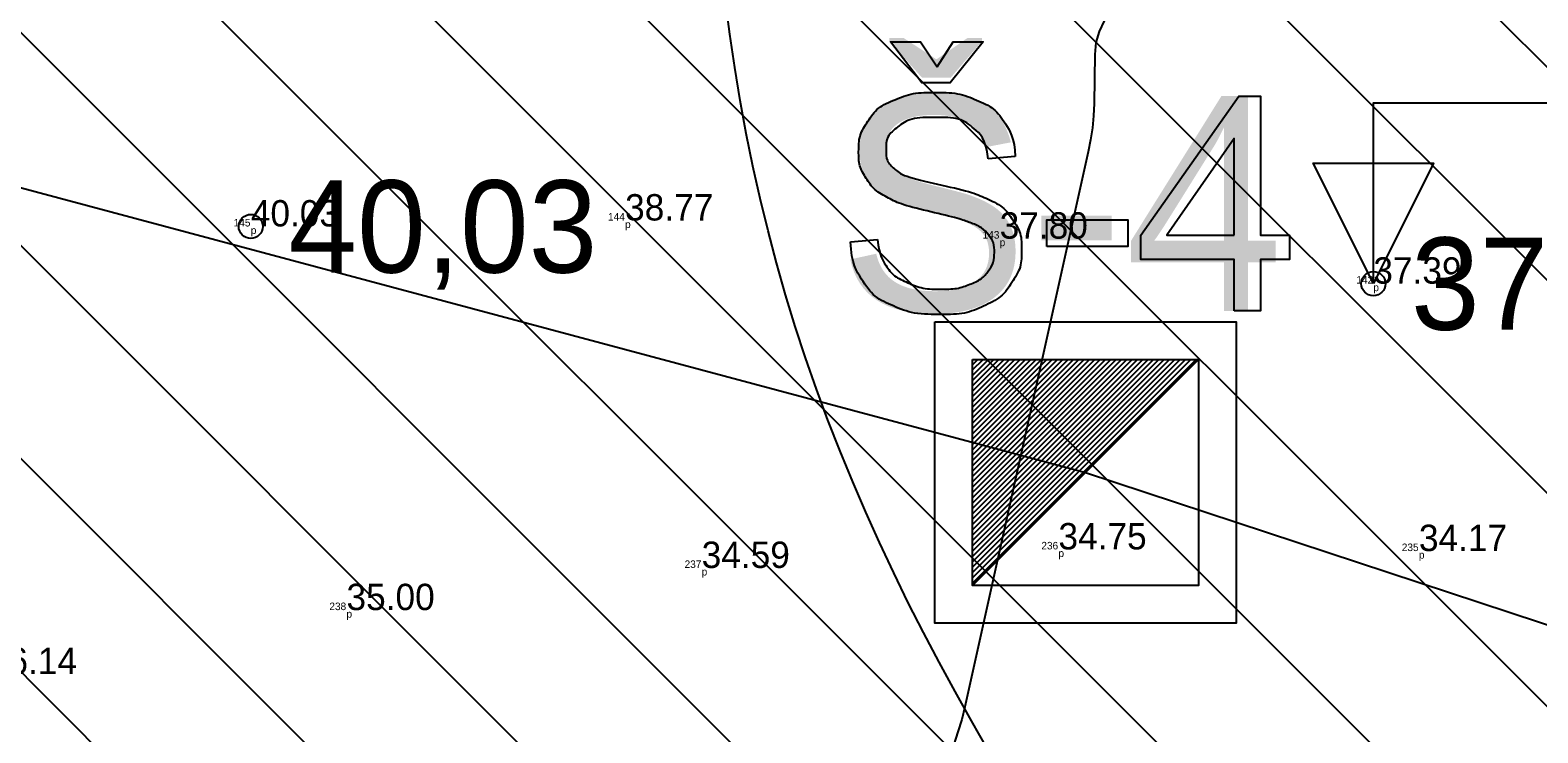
# Model space of a CAD drawing. Extents: x 700746 to 706058, y 6570320 to 6580460.
# Drawn here: x 702947.88 to 702987.9, y 6577333.29 to 6577351.94 of the extents above; entities that cross this region are included whole.
import ezdxf

# ---------------------------------------------------------------- set-up
doc = ezdxf.new("R2010")
doc.units = 0
for name, color, linetype in [('GEOLPUNKT', 7, 'Continuous'), ('jääkpaksus', 7, 'Continuous'), ('Kaevandatud ala', 7, 'Continuous'), ('KORGUS-EH2000', 7, 'Continuous'), ('Lamami horisontaal_EH2000', 7, 'Continuous'), ('Lõige', 7, 'Continuous'), ('MOOTKOOD', 7, 'Continuous'), ('MOOTKORG-EH2000', 7, 'Continuous'), ('MOOTNR', 7, 'Continuous'), ('vahekiht', 7, 'Continuous')]:
    doc.layers.add(name, color=color, linetype=linetype)

msp = doc.modelspace()

# ---------------------------------------------------------------- linework, layer by layer
at = {"layer": 'GEOLPUNKT'}
for p, q in [((702972.89, 6577337.204), (702978.89, 6577343.204)), ((702972.89, 6577337.265), (702978.829, 6577343.204)), ((702972.89, 6577337.406), (702978.688, 6577343.204)), ((702972.89, 6577337.548), (702978.546, 6577343.204)), ((702972.89, 6577337.689), (702978.405, 6577343.204)), ((702972.89, 6577337.831), (702978.263, 6577343.204)), ((702972.89, 6577337.972), (702978.122, 6577343.204)), ((702972.89, 6577338.113), (702977.981, 6577343.204)), ((702972.89, 6577338.255), (702977.839, 6577343.204)), ((702972.89, 6577338.396), (702977.698, 6577343.204)), ((702972.89, 6577338.538), (702977.556, 6577343.204)), ((702972.89, 6577338.679), (702977.415, 6577343.204)), ((702972.89, 6577338.821), (702977.273, 6577343.204)), ((702972.89, 6577338.962), (702977.132, 6577343.204)), ((702972.89, 6577339.103), (702976.991, 6577343.204)), ((702972.89, 6577339.245), (702976.849, 6577343.204)), ((702972.89, 6577339.386), (702976.708, 6577343.204)), ((702972.89, 6577339.528), (702976.566, 6577343.204)), ((702972.89, 6577339.669), (702976.425, 6577343.204)), ((702972.89, 6577339.81), (702976.284, 6577343.204)), ((702972.89, 6577339.952), (702976.142, 6577343.204)), ((702972.89, 6577340.093), (702976.001, 6577343.204)), ((702972.89, 6577340.235), (702975.859, 6577343.204)), ((702972.89, 6577340.376), (702975.718, 6577343.204)), ((702972.89, 6577340.518), (702975.576, 6577343.204)), ((702972.89, 6577340.659), (702975.435, 6577343.204)), ((702972.89, 6577340.8), (702975.294, 6577343.204)), ((702972.89, 6577340.942), (702975.152, 6577343.204)), ((702972.89, 6577341.083), (702975.011, 6577343.204)), ((702972.89, 6577341.225), (702974.869, 6577343.204)), ((702972.89, 6577341.366), (702974.728, 6577343.204)), ((702972.89, 6577341.508), (702974.586, 6577343.204)), ((702972.89, 6577341.649), (702974.445, 6577343.204)), ((702972.89, 6577341.79), (702974.304, 6577343.204)), ((702972.89, 6577341.932), (702974.162, 6577343.204)), ((702972.89, 6577342.073), (702974.021, 6577343.204)), ((702972.89, 6577342.215), (702973.879, 6577343.204)), ((702972.89, 6577342.356), (702973.738, 6577343.204)), ((702972.89, 6577342.498), (702973.596, 6577343.204)), ((702972.89, 6577342.639), (702973.455, 6577343.204)), ((702972.89, 6577342.78), (702973.314, 6577343.204)), ((702972.89, 6577342.922), (702973.172, 6577343.204)), ((702972.89, 6577343.063), (702973.031, 6577343.204))]:
    msp.add_line(p, q, dxfattribs=at)
for points in [[(702971.952, 6577350.968), (702972.38, 6577351.633), (702973.175, 6577351.633), (702972.3, 6577350.543), (702971.552, 6577350.543), (702970.72, 6577351.633), (702971.515, 6577351.633), (702971.952, 6577350.968)], [(702979.837, 6577344.491), (702979.837, 6577345.855), (702977.365, 6577345.855), (702977.365, 6577346.498), (702979.963, 6577350.191), (702980.537, 6577350.191), (702980.537, 6577346.498), (702981.306, 6577346.498), (702981.306, 6577345.855), (702980.537, 6577345.855), (702980.537, 6577344.491), (702979.837, 6577344.491)], [(702979.837, 6577346.498), (702979.837, 6577349.071), (702978.053, 6577346.498), (702979.837, 6577346.498)], [(702974.029, 6577348.587), (702973.308, 6577348.531)], [(702974.863, 6577346.202), (702974.863, 6577346.906), (702977.018, 6577346.906), (702977.018, 6577346.202), (702974.863, 6577346.202)], [(702969.658, 6577346.324), (702970.371, 6577346.385)]]:
    msp.add_lwpolyline(points, dxfattribs=at)
for points in [[(702971.89, 6577344.204), (702979.89, 6577344.204), (702979.89, 6577336.204), (702971.89, 6577336.204)], [(702972.89, 6577343.204), (702978.89, 6577343.204), (702978.89, 6577337.204), (702972.89, 6577337.204)]]:
    msp.add_lwpolyline(points, close=True, dxfattribs=at)
for points in [[(702970.371, 6577346.385), (702970.421, 6577345.956), (702970.606, 6577345.682), (702970.791, 6577345.407), (702971.18, 6577345.238), (702971.569, 6577345.068), (702972.056, 6577345.068), (702972.488, 6577345.068), (702972.819, 6577345.197), (702973.15, 6577345.326), (702973.311, 6577345.549), (702973.473, 6577345.773), (702973.473, 6577346.038), (702973.473, 6577346.306), (702973.318, 6577346.507), (702973.163, 6577346.707), (702972.804, 6577346.843), (702972.573, 6577346.933), (702971.784, 6577347.121), (702970.995, 6577347.31), (702970.68, 6577347.477), (702970.272, 6577347.691), (702970.071, 6577348.009), (702969.871, 6577348.326), (702969.871, 6577348.719), (702969.871, 6577349.151), (702970.117, 6577349.526), (702970.362, 6577349.901), (702970.834, 6577350.096), (702971.305, 6577350.291), (702971.882, 6577350.291), (702972.517, 6577350.291), (702973.002, 6577350.086), (702973.487, 6577349.882), (702973.748, 6577349.486), (702974.009, 6577349.089), (702974.029, 6577348.587)], [(702973.308, 6577348.531), (702973.249, 6577349.073), (702972.911, 6577349.349), (702972.573, 6577349.626), (702971.913, 6577349.626), (702971.226, 6577349.626), (702970.911, 6577349.375), (702970.597, 6577349.124), (702970.597, 6577348.77), (702970.597, 6577348.462), (702970.819, 6577348.264), (702971.038, 6577348.065), (702971.962, 6577347.857), (702972.886, 6577347.649), (702973.227, 6577347.493), (702973.724, 6577347.264), (702973.961, 6577346.912), (702974.198, 6577346.56), (702974.198, 6577346.102), (702974.198, 6577345.647), (702973.938, 6577345.244), (702973.677, 6577344.842), (702973.189, 6577344.619), (702972.7, 6577344.395), (702972.09, 6577344.395), (702971.315, 6577344.395), (702970.792, 6577344.621), (702970.269, 6577344.846), (702969.971, 6577345.299), (702969.674, 6577345.752), (702969.658, 6577346.324)]]:
    msp.add_open_spline(points, degree=3, dxfattribs=at)
at = {"layer": 'jääkpaksus'}
msp.add_lwpolyline([(702983.534, 6577345.214), (702983.534, 6577350.014), (702999.534, 6577350.014)], dxfattribs=at)
msp.add_lwpolyline([(702983.534, 6577345.214), (702981.934, 6577348.414), (702985.134, 6577348.414)], close=True, dxfattribs=at)
at = {"layer": 'Kaevandatud ala'}
for p, q in [((702970.035, 6577363.415), (703087.727, 6577245.723)), ((702975.92, 6577363.188), (703090.592, 6577248.515)), ((702965.723, 6577362.07), (703084.563, 6577243.231)), ((702943.826, 6577361.34), (703070.403, 6577234.763)), ((702939.119, 6577360.39), (703067.389, 6577232.12)), ((702962.108, 6577360.028), (703081.396, 6577240.74)), ((702934.446, 6577359.407), (703063.902, 6577229.95)), ((702929.077, 6577359.119), (703058.822, 6577229.374)), ((702957.254, 6577359.226), (703077.113, 6577239.367)), ((702924.061, 6577358.478), (703051.767, 6577230.772)), ((702953.131, 6577357.692), (703073.417, 6577237.406))]:
    msp.add_line(p, q, dxfattribs=at)
at = {"layer": 'KORGUS-EH2000'}
for centre in [(702953.734, 6577346.732), (702983.534, 6577345.214)]:
    msp.add_circle(centre, 0.32, dxfattribs=at)
at = {"layer": 'Lamami horisontaal_EH2000'}
msp.add_lwpolyline([(703001.65, 6577382.37), (702976.568, 6577352.446), (702976.385, 6577352.188), (702976.252, 6577351.91), (702976.171, 6577351.613), (702976.14, 6577351.297), (702976.119, 6577349.997), (702976.105, 6577349.672), (702976.075, 6577349.35), (702976.029, 6577349.03), (702975.967, 6577348.711), (702972.69, 6577333.985), (702972.607, 6577333.647), (702972.508, 6577333.313), (702972.394, 6577332.984)], dxfattribs=at)
at = {"layer": 'Lõige'}
msp.add_lwpolyline([(702837.755, 6577356.016), (702922.378, 6577351.241), (702934.372, 6577351.305), (702975.89, 6577340.204), (703011.296, 6577328.533), (703048.269, 6577288.507), (703082.822, 6577285.406), (703165.082, 6577283.623)], dxfattribs=at)
at = {"layer": 'vahekiht'}
msp.add_open_spline([(702979.832, 6577405.847), (702968.107, 6577383.619), (702956.937, 6577340.299), (703007.686, 6577297.989), (703005.438, 6577248.778), (703018.696, 6577224.523), (703025.875, 6577210.26), (703039.06, 6577207.602), (703055.215, 6577200.514), (703065.918, 6577180.529), (703097.43, 6577186.962), (703125.436, 6577225.369), (703148.077, 6577281.443), (703138.931, 6577341.457), (703139.445, 6577382.673), (703130.544, 6577416.204), (703100.319, 6577426.617), (703061.125, 6577412.698), (703017.391, 6577461.228), (702989.678, 6577424.511), (702979.832, 6577405.847)], degree=3, dxfattribs=at)
msp.add_open_spline([(702979.832, 6577405.847), (702968.107, 6577383.619), (702956.937, 6577340.299), (703007.686, 6577297.989), (703005.438, 6577248.778), (703018.696, 6577224.523), (703025.875, 6577210.26), (703039.06, 6577207.602), (703055.215, 6577200.514), (703065.918, 6577180.529), (703097.43, 6577186.962), (703125.436, 6577225.369), (703148.077, 6577281.443), (703138.931, 6577341.457), (703139.445, 6577382.673), (703130.544, 6577416.204), (703100.319, 6577426.617), (703061.125, 6577412.698), (703017.391, 6577461.228), (702989.678, 6577424.511), (702979.832, 6577405.847)], degree=3, dxfattribs=at)

# ---------------------------------------------------------------- texts
at = {"layer": 'GEOLPUNKT'}
msp.add_text('Š-4', height=5.7, dxfattribs=at).set_placement((702969.302, 6577344.491))
at = {"layer": 'KORGUS-EH2000'}
for s, p in [('40,03', (702954.734, 6577345.507)), ('37,39', (702984.534, 6577343.989))]:
    msp.add_text(s, height=2.45, dxfattribs=at).set_placement(p)
at = {"layer": 'MOOTKOOD'}
for p in [(702963.67, 6577346.69), (702953.734, 6577346.532), (702973.614, 6577346.209), (702983.534, 6577345.014), (702975.174, 6577337.959), (702984.744, 6577337.915), (702965.703, 6577337.467), (702956.274, 6577336.348)]:
    msp.add_text('p', height=0.2, dxfattribs=at).set_placement(p)
at = {"layer": 'MOOTKORG-EH2000'}
for s, p in [('40.03', (702953.734, 6577346.732)), ('38.77', (702963.67, 6577346.89)), ('37.80', (702973.614, 6577346.409)), ('37.39', (702983.534, 6577345.214)), ('34.75', (702975.174, 6577338.159)), ('34.17', (702984.744, 6577338.115)), ('34.59', (702965.703, 6577337.667)), ('35.00', (702956.274, 6577336.548)), ('36.14', (702946.778, 6577334.85))]:
    msp.add_text(s, height=0.7, dxfattribs=at).set_placement(p)
at = {"layer": 'MOOTNR'}
for s, p in [('145', (702953.279, 6577346.732)), ('144', (702963.218, 6577346.89)), ('143', (702973.161, 6577346.409)), ('142', (702983.083, 6577345.214)), ('236', (702974.721, 6577338.159)), ('235', (702984.289, 6577338.115)), ('237', (702965.25, 6577337.667)), ('238', (702955.82, 6577336.548))]:
    msp.add_text(s, height=0.2, dxfattribs=at).set_placement(p)

doc.saveas('drawing.dxf')
